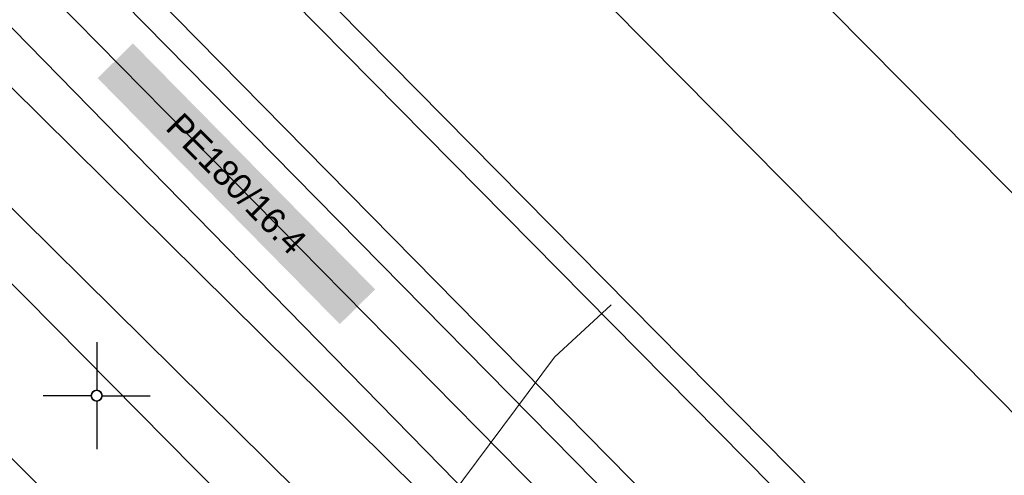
# Model space of a CAD drawing. Header units: metres. Extents: x 2695560 to 2696939, y 1260491 to 1262050.
# Tile 394 of 656: x 2695875 to 2695887, y 1261099 to 1261104. Entities that reach past the tile are written whole.
import ezdxf

# ---------------------------------------------------------------- set-up
doc = ezdxf.new("R2010")
doc.units = ezdxf.units.M
doc.linetypes.add('AUSGEZOGEN', pattern=[0])
doc.layers.add('XR$1$AV_Koordinatennetzpunkte', color=7, linetype='AUSGEZOGEN')
doc.layers.add('XR$1$AV_Linien (BB)', color=7, linetype='AUSGEZOGEN')
for name, color, linetype, lineweight in [('XR$2$ABW-Linie-R-genau', 4, 'AUSGEZOGEN', 18), ('XR$2$ABW-LinieFlaeche-R-genau', 4, 'AUSGEZOGEN', 18), ('XR$2$ELE-Flaeche-oberirdisch', 1, 'AUSGEZOGEN', 18), ('XR$2$ELE-LinieFlaeche-genau', 1, 'AUSGEZOGEN', 18), ('XR$2$GAS-Linie-genau', 12, 'AUSGEZOGEN', 18), ('XR$2$GAS-LinieFlaeche-genau', 12, 'AUSGEZOGEN', 18), ('XR$2$KOM-LinieFlaeche-U-genau', 91, 'AUSGEZOGEN', 18), ('XR$2$WAS-Linie-genau', 5, 'AUSGEZOGEN', 18), ('XR$2$WEI-Text', 59, 'AUSGEZOGEN', 18)]:
    doc.layers.add(name, color=color, linetype=linetype, lineweight=lineweight)
doc.styles.add('TXT', font='txt')

# ---------------------------------------------------------------- blocks, each defined once
blk = doc.blocks.new('COMPLEXOBJECT_640')
at = {"layer": 'XR$1$AV_Linien (BB)', "color": 7, "linetype": 'AUSGEZOGEN', "transparency": 33554687}
blk.add_line((5861.945, 11113.508), (5974.447, 10999.729), dxfattribs=at)
blk = doc.blocks.new('BAV2041')
at = {"color": 7, "transparency": 33554687}
for p, q in [((0, 0.5), (0, 0.05)), ((-0.05, 0), (-0.5, 0)), ((0.05, 0), (0.5, 0)), ((0, -0.05), (0, -0.5))]:
    blk.add_line(p, q, dxfattribs=at)
blk.add_circle((0, 0), 0.05, dxfattribs=at)
for start, end in [(90, 270), (270, 90)]:
    blk.add_arc((0, 0), 0.05, start, end, dxfattribs=at)

msp = doc.modelspace()

# ---------------------------------------------------------------- hatches: boundary and pattern name
at = {"transparency": 33554687}
msp.add_hatch(color=7, dxfattribs=at).paths.add_polyline_path([(2695876.393, 1261103.926), (2695875.981, 1261103.52), (2695878.809, 1261100.646), (2695879.221, 1261101.052)])

# ---------------------------------------------------------------- linework, layer by layer
at = {"layer": 'XR$2$ABW-Linie-R-genau', "linetype": 'AUSGEZOGEN', "transparency": 33554687}
msp.add_lwpolyline([(2695877.364, 1261094.954), (2695881.314, 1261100.26), (2695881.978, 1261100.87)], dxfattribs=at)
at = {"layer": 'XR$2$ABW-LinieFlaeche-R-genau', "linetype": 'AUSGEZOGEN', "transparency": 33554687}
msp.add_lwpolyline([(2695922.78, 1261059.319), (2695867.039, 1261115.791), (2695867.253, 1261116.001), (2695922.994, 1261059.529), (2695922.78, 1261059.319)], close=True, dxfattribs=at)
at = {"layer": 'XR$2$ELE-Flaeche-oberirdisch', "transparency": 33554687}
msp.add_lwpolyline([(2695960.389, 1261027.46), (2695944.6, 1261043.488), (2695937.027, 1261051.076), (2695929.304, 1261058.815), (2695925.213, 1261062.941), (2695917.342, 1261070.881), (2695914.494, 1261073.789), (2695904.95, 1261083.533), (2695893.653, 1261095.107), (2695889.103, 1261099.709), (2695882.471, 1261106.415), (2695880.242, 1261108.829), (2695878.92, 1261107.608), (2695881.169, 1261105.171), (2695887.638, 1261098.63), (2695892.369, 1261093.845), (2695903.662, 1261082.275), (2695913.167, 1261072.571), (2695916.06, 1261069.617), (2695923.706, 1261061.904), (2695928.028, 1261057.545), (2695935.57, 1261049.988), (2695943.322, 1261042.22), (2695959.069, 1261026.236)], dxfattribs=at)
at = {"layer": 'XR$2$ELE-LinieFlaeche-genau', "linetype": 'AUSGEZOGEN', "transparency": 33554687}
msp.add_lwpolyline([(2695876.523, 1261096.808), (2695863.269, 1261110.191), (2695858.434, 1261115.123), (2695858.792, 1261115.473), (2695863.625, 1261110.541), (2695876.879, 1261097.16), (2695876.523, 1261096.808)], close=True, dxfattribs=at)
at = {"layer": 'XR$2$GAS-Linie-genau', "linetype": 'AUSGEZOGEN', "transparency": 33554687}
msp.add_line((2695867.658, 1261112.39), (2695883.38, 1261096.412), dxfattribs=at)
at = {"layer": 'XR$2$GAS-LinieFlaeche-genau', "linetype": 'AUSGEZOGEN', "transparency": 33554687}
msp.add_lwpolyline([(2695863.004, 1261118.343), (2695913.515, 1261067.02), (2695976.142, 1261003.761), (2695979.686, 1261000.269), (2695986.739, 1260993.979), (2695992.085, 1260989.452), (2695991.881, 1260989.212), (2695986.533, 1260993.741), (2695979.47, 1261000.039), (2695975.92, 1261003.539), (2695913.291, 1261066.798), (2695862.78, 1261118.123), (2695863.004, 1261118.343)], close=True, dxfattribs=at)
at = {"layer": 'XR$2$KOM-LinieFlaeche-U-genau', "linetype": 'AUSGEZOGEN', "transparency": 33554687}
msp.add_lwpolyline([(2695864.345, 1261113.933), (2695880.455, 1261097.986), (2695879.751, 1261097.276), (2695863.641, 1261113.223), (2695864.345, 1261113.933)], close=True, dxfattribs=at)
at = {"layer": 'XR$2$WAS-Linie-genau', "linetype": 'AUSGEZOGEN', "transparency": 33554687}
msp.add_line((2695863.524, 1261115.806), (2695881.033, 1261097.923), dxfattribs=at)

# ---------------------------------------------------------------- block references
at = {"layer": 'XR$1$AV_Koordinatennetzpunkte', "color": 7, "linetype": 'AUSGEZOGEN', "lineweight": -3, "transparency": 33554687, "xscale": 1.25, "yscale": 1.25}
msp.add_blockref('BAV2041', (2695875.97, 1261099.81), dxfattribs=at)
at = {"layer": 'XR$1$AV_Linien (BB)', "color": 7, "linetype": 'AUSGEZOGEN', "lineweight": -3, "transparency": 33554687}
msp.add_blockref('COMPLEXOBJECT_640', (2690000.97, 1249999.81), dxfattribs=at)

# ---------------------------------------------------------------- texts
at = {"layer": 'XR$2$WEI-Text', "transparency": 33554687, "insert": (2695877.601, 1261102.285), "char_height": 0.3, "width": 2.9119, "attachment_point": 5, "rotation": 314.6, "style": 'TXT'}
msp.add_mtext('\\W1.00;PE180/16.4', dxfattribs=at)

doc.saveas('drawing.dxf')
